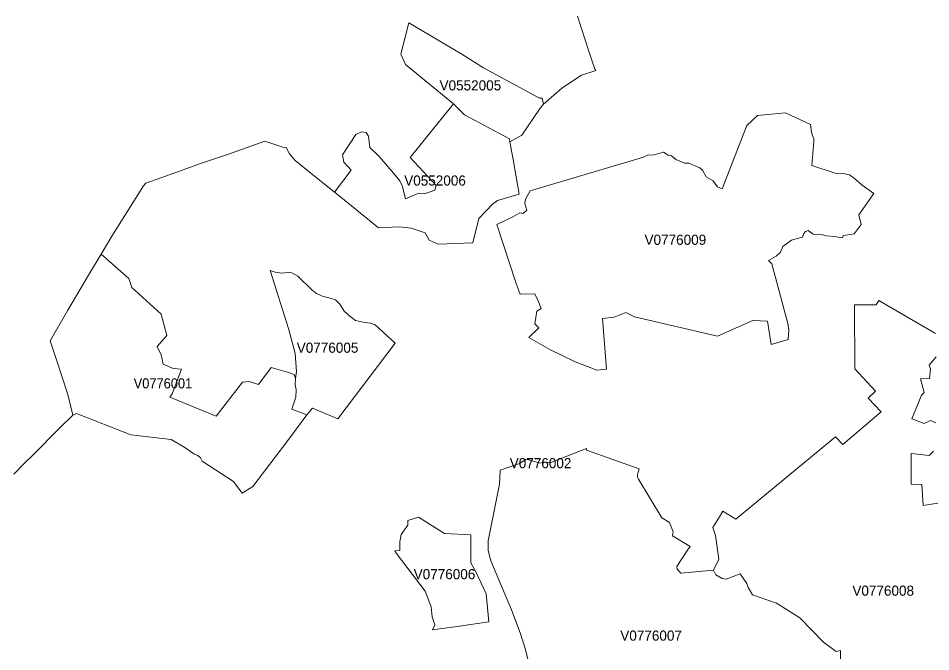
# Model space of a CAD drawing. Extents: x 369010 to 735936, y 6377141 to 6616555.
# Drawn here: x 482827 to 491852, y 6534220 to 6540480 of the extents above; entities that cross this region are included whole.
import ezdxf
from ezdxf.enums import TextEntityAlignment as Align

# ---------------------------------------------------------------- set-up
doc = ezdxf.new("R2010")
doc.units = 0
doc.header["$LTSCALE"] = 40
doc.layers.add('3', color=7, linetype='Continuous', lineweight=13)
doc.layers.add('4', color=7, linetype='Continuous')

msp = doc.modelspace()

# ---------------------------------------------------------------- linework, layer by layer
at = {"layer": '3'}
for points in [[(482781.46, 6535973.68), (482889.53, 6536082.26), (482967.98, 6536159.55), (483239.24, 6536431.8), (483368.01, 6536557.58), (483318.69, 6536762.48), (483206.31, 6537104.9), (483141.93, 6537293.74), (483317.03, 6537595.46), (483521.26, 6537941.36), (483646.22, 6538150.39), (483751.15, 6538325.83), (484063.95, 6538824.49), (484089.11, 6538851.47), (484384.86, 6538954.41), (484630.14, 6539044.61), (484896.6, 6539134.81), (485263.86, 6539266.06), (485463.78, 6539200.35), (485477.19, 6539203.16), (485507.81, 6539140.6), (485564.41, 6539073.08), (485719.98, 6538947.96), (485954.34, 6538761.6), (486119.35, 6538978.74), (486047.68, 6539058.18), (486033.45, 6539132), (486166.68, 6539331.93), (486223.12, 6539358.9), (486269.29, 6539352.45), (486289.65, 6539315.54), (486305.04, 6539203.99), (486394.74, 6539114.29), (486521.52, 6538968.64), (486602.12, 6538872.49), (486627.44, 6538818.53), (486658.06, 6538694.24), (486789.97, 6538751.83), (486843.92, 6538745.55), (486947.53, 6538781.29), (486959.11, 6538826.15), (486704.07, 6539103.86), (487129.91, 6539633.47), (486656.07, 6540022.41), (486609.57, 6540123.86), (486690, 6540433.85), (487213.82, 6540124.19), (487427.99, 6539991.46), (487983.58, 6539691.07), (488009.24, 6539689.91), (488021.81, 6539630), (488202.71, 6539789.88), (488397.18, 6539918.64), (488538.02, 6539963.99), (488530.9, 6539978.72), (488466.36, 6540166.07), (488358.12, 6540501.38)], [(488358.12, 6540501.38), (488466.36, 6540166.07), (488530.9, 6539978.72), (488538.02, 6539963.99), (488397.18, 6539918.64), (488202.71, 6539789.88), (488021.81, 6539630), (487981.76, 6539583), (487808.64, 6539325.14), (487688.49, 6539260.1), (487721.92, 6539083.5), (487782.49, 6538743.39), (487567.34, 6538680.67), (487517.85, 6538643.26), (487382.47, 6538502.09), (487323.55, 6538261.78), (486979.64, 6538249.03), (486890.1, 6538285.61), (486851.53, 6538360.42), (486761.34, 6538389.55), (486712.84, 6538404.28), (486592.69, 6538417.68), (486389.28, 6538407.75), (486033.28, 6538698.71), (485954.34, 6538761.6), (485719.98, 6538947.96), (485564.41, 6539073.08), (485507.81, 6539140.6), (485477.19, 6539203.16), (485463.78, 6539200.35), (485263.86, 6539266.06), (484896.6, 6539134.81), (484630.14, 6539044.61), (484384.86, 6538954.41), (484089.11, 6538851.47), (484063.95, 6538824.49), (483751.15, 6538325.83), (483646.22, 6538150.39), (483918.97, 6537907.93), (483948.76, 6537819.72), (484238.72, 6537557.23), (484296.48, 6537346.37), (484200.16, 6537234.66), (484241.54, 6537154.06), (484260.9, 6537062.87), (484358.55, 6537019.17), (484440.64, 6537012.72), (484348.29, 6536767.11), (484325.12, 6536736.33), (484783.73, 6536546.82), (485045.72, 6536883.63), (485109.44, 6536891.24), (485201.96, 6536861.61), (485327.74, 6537028.77), (485490.76, 6536981.11), (485555.14, 6536958.6), (485567.89, 6536918.88), (485579.47, 6536988.06), (485566.07, 6537165.98), (485498.87, 6537412.91), (485319.3, 6537986.71), (485366.96, 6537969.99), (485429.86, 6537961.06), (485497.88, 6537966.19), (485531.97, 6537963.21), (485592.22, 6537929.94), (485734.38, 6537792.74), (485777.91, 6537759.47), (485835.51, 6537732.5), (485922.06, 6537711.81), (485963.11, 6537697.74), (486006.64, 6537654.21), (486051.49, 6537586.36), (486106.44, 6537535.05), (486161.55, 6537494), (486252.41, 6537473.48), (486311.5, 6537467.85), (486356.35, 6537451.3), (486556.11, 6537270.57), (485986.78, 6536522.99), (485735.71, 6536625.6), (485679.93, 6536560.07), (485493.91, 6536308.5), (485146.18, 6535852.37), (485042.08, 6535785.51), (484954.69, 6535903.35), (484645.86, 6536104.1), (484627.82, 6536136.37), (484603.49, 6536159.38), (484562.28, 6536174.94), (484474.9, 6536239.15), (484340.18, 6536315.62), (483939.33, 6536363.28), (483404.25, 6536573.97), (483368.01, 6536557.58)], [(489922.79, 6535529.47), (490909.03, 6536344.58), (490980.69, 6536266.13), (491360.53, 6536592.17), (491231.27, 6536726.73), (491304.25, 6536794.58), (491100.35, 6537014.04), (491098.86, 6537646.93), (491312.7, 6537649.41), (491339.67, 6537690.46), (491897.42, 6537363.59)], [(491897.42, 6537363.59), (491339.67, 6537690.46), (491312.7, 6537649.41), (491098.86, 6537646.93), (491100.35, 6537014.04)], [(491903.88, 6537135.52), (491836.52, 6537052.11), (491848.1, 6537013.71), (491837.84, 6536921.36), (491750.78, 6536915.07), (491785.37, 6536782.5), (491759.72, 6536754.37), (491739.2, 6536705.71), (491666.21, 6536522.33), (491785.37, 6536473.67), (491849.26, 6536504.46), (491902.22, 6536482.11)], [(491902.22, 6536482.11), (491849.26, 6536504.46), (491785.37, 6536473.67), (491666.21, 6536522.33), (491739.2, 6536705.71), (491759.72, 6536754.37), (491785.37, 6536782.5), (491750.78, 6536915.07), (491837.84, 6536921.36), (491848.1, 6537013.71), (491836.52, 6537052.11), (491903.88, 6537135.52)], [(491100.35, 6537014.04), (491304.25, 6536794.58), (491231.27, 6536726.73), (491360.53, 6536592.17), (490980.69, 6536266.13), (490909.03, 6536344.58), (489922.79, 6535529.47), (489794.86, 6535610.24), (489762.75, 6535552.48), (489694.89, 6535447.38), (489722.53, 6535368.44), (489755.96, 6535135.24), (489704.49, 6535025.02)], [(483368.01, 6536557.58), (483239.24, 6536431.8), (482967.98, 6536159.55), (482889.53, 6536082.26), (482781.46, 6535973.68)], [(487884.94, 6534066.58), (487843.73, 6534243.17), (487789.94, 6534405.87), (487706.69, 6534635.25), (487501.47, 6535119.35), (487475.82, 6535219.32), (487474.49, 6535316.63), (487587.03, 6535875.21), (487593.32, 6536013.57), (487785.47, 6536080.27), (487850.85, 6536121.31), (487992.69, 6536083.41), (488024.79, 6536096.32), (488085.04, 6536086.06), (488447.16, 6536227.73), (488447.16, 6536212.34), (488966.68, 6536028.47), (488951.28, 6535970.71), (488951.28, 6535949.02), (488961.55, 6535924.7), (489192.75, 6535544.53), (489267.07, 6535498.36), (489302.81, 6535404.85), (489297.68, 6535363.8), (489471.96, 6535258.21), (489445.15, 6535224.78), (489340.05, 6535062.09), (489343.86, 6535036.44), (489379.77, 6534995.39), (489704.49, 6535025.02), (489755.96, 6535135.24), (489722.53, 6535368.44), (489694.89, 6535447.38), (489762.75, 6535552.48), (489794.86, 6535610.24), (489922.79, 6535529.47)], [(490960.67, 6533952.05), (490958.35, 6534230.27), (490916.15, 6534221.33), (490792.02, 6534312.52), (490556.34, 6534554.82), (490325.63, 6534698.64), (490087.97, 6534781.39), (490046.92, 6534854.38), (490034.01, 6534895.43), (489966.15, 6534990.26), (489829.94, 6534937.79), (489787.74, 6534941.77), (489725.02, 6534980.16), (489704.49, 6535025.02), (489379.77, 6534995.39), (489343.86, 6535036.44), (489340.05, 6535062.09), (489445.15, 6535224.78), (489471.96, 6535258.21), (489297.68, 6535363.8), (489302.81, 6535404.85), (489267.07, 6535498.36), (489192.75, 6535544.53), (488961.55, 6535924.7), (488951.28, 6535949.02), (488951.28, 6535970.71), (488966.68, 6536028.47), (488447.16, 6536212.34), (488447.16, 6536227.73), (488085.04, 6536086.06), (488024.79, 6536096.32), (487992.69, 6536083.41), (487850.85, 6536121.31)], [(491879.55, 6536200.42), (491837.34, 6536159.55), (491659.26, 6536177.42), (491657.94, 6535874.71), (491763.03, 6535872.07), (491775.78, 6535663.2), (492107.11, 6535718.31)], [(492107.11, 6535718.31), (491775.78, 6535663.2), (491763.03, 6535872.07), (491657.94, 6535874.71), (491659.26, 6536177.42), (491837.34, 6536159.55), (491879.55, 6536200.42)], [(487850.85, 6536121.31), (487785.47, 6536080.27), (487593.32, 6536013.57), (487587.03, 6535875.21), (487474.49, 6535316.63), (487475.82, 6535219.32), (487501.47, 6535119.35), (487706.69, 6534635.25), (487789.94, 6534405.87), (487843.73, 6534243.17), (487884.94, 6534066.58)], [(489704.49, 6535025.02), (489725.02, 6534980.16), (489787.74, 6534941.77), (489829.94, 6534937.79), (489966.15, 6534990.26), (490034.01, 6534895.43), (490046.92, 6534854.38), (490087.97, 6534781.39), (490325.63, 6534698.64), (490556.34, 6534554.82), (490792.02, 6534312.52), (490916.15, 6534221.33), (490958.35, 6534230.27), (490960.67, 6533952.05)]]:
    msp.add_lwpolyline(points, dxfattribs=at)
for points in [[(487129.91, 6539633.47), (487241.46, 6539527.06), (487684.85, 6539287.74), (487688.49, 6539260.1), (487808.64, 6539325.14), (487981.76, 6539583), (488021.81, 6539630), (488009.24, 6539689.91), (487983.58, 6539691.07), (487427.99, 6539991.46), (487213.82, 6540124.19), (486690, 6540433.85), (486609.57, 6540123.86), (486656.07, 6540022.41)], [(487129.91, 6539633.47), (486704.07, 6539103.86), (486959.11, 6538826.15), (486947.53, 6538781.29), (486843.92, 6538745.55), (486789.97, 6538751.83), (486658.06, 6538694.24), (486627.44, 6538818.53), (486602.12, 6538872.49), (486521.52, 6538968.64), (486394.74, 6539114.29), (486305.04, 6539203.99), (486289.65, 6539315.54), (486269.29, 6539352.45), (486223.12, 6539358.9), (486166.68, 6539331.93), (486033.45, 6539132), (486047.68, 6539058.18), (486119.35, 6538978.74), (485954.34, 6538761.6), (486033.28, 6538698.71), (486389.28, 6538407.75), (486592.69, 6538417.68), (486712.84, 6538404.28), (486761.34, 6538389.55), (486851.53, 6538360.42), (486890.1, 6538285.61), (486979.64, 6538249.03), (487323.55, 6538261.78), (487382.47, 6538502.09), (487517.85, 6538643.26), (487567.34, 6538680.67), (487782.49, 6538743.39), (487721.92, 6539083.5), (487688.49, 6539260.1), (487684.85, 6539287.74), (487241.46, 6539527.06)], [(487889.91, 6538774.18), (489011.69, 6539105.85), (489051.25, 6539126.37), (489115.3, 6539130.18), (489210.13, 6539157.15), (489254.98, 6539128.85), (489286.93, 6539121.24), (489329.79, 6539084.33), (489418.17, 6539049.74), (489457.89, 6539048.42), (489567.95, 6539002.24), (489593.61, 6538980.56), (489629.85, 6538913.37), (489700.19, 6538874.8), (489728.33, 6538831.28), (489742.56, 6538813.4), (489788.57, 6538794.04), (490031.2, 6539421.96), (490137.45, 6539520.6), (490414.17, 6539546.25), (490661.27, 6539430.9), (490670.21, 6539376.28), (490679.15, 6539328.78), (490695.86, 6539291.71), (490695.86, 6539262.25), (490675.67, 6539023.92), (490907.38, 6538949.61), (491002.21, 6538943.16), (491047.56, 6538931.74), (491096.22, 6538897.15), (491174.33, 6538831.77), (491289.52, 6538749.85), (491140.9, 6538536.18), (491162.75, 6538441.35), (491094.89, 6538349), (490989.8, 6538333.61), (490974.41, 6538310.6), (490896.29, 6538324.67), (490822.14, 6538329.8), (490769.35, 6538341.72), (490689.9, 6538348), (490638.76, 6538382.6), (490613.11, 6538373.66), (490595.24, 6538354.46), (490582.33, 6538316.06), (490508.01, 6538295.54), (490473.42, 6538287.76), (490390.18, 6538225.04), (490364.69, 6538169.92), (490323.64, 6538130.2), (490246.85, 6538087.83), (490280.12, 6538053.24), (490437.84, 6537462.89), (490446.78, 6537401.49), (490441.65, 6537305.33), (490273, 6537257.17), (490235.93, 6537487.88), (490091.11, 6537493.01), (489742.89, 6537336.94), (488921.16, 6537530.75), (488835.43, 6537571.79), (488721.4, 6537526.94), (488606.04, 6537512.71), (488643.78, 6537013.05), (488547.79, 6537001.46), (488458.08, 6537040.03), (488333.79, 6537083.55), (488082.88, 6537208.18), (487877.99, 6537324.86), (487976.63, 6537420.85), (487936.91, 6537461.9), (487954.62, 6537584.37), (487999.31, 6537611.35), (487967.36, 6537686.98), (487934.43, 6537757.82), (487789.61, 6537753.85), (487751.21, 6537860.26), (487559.4, 6538443.34), (487718.28, 6538517.65), (487787.46, 6538556.04), (487821.72, 6538551.24), (487856.31, 6538583.35), (487835.79, 6538648.73), (487844.72, 6538693.58)], [(487889.91, 6538774.18), (487844.72, 6538693.58), (487835.79, 6538648.73), (487856.31, 6538583.35), (487821.72, 6538551.24), (487787.46, 6538556.04), (487718.28, 6538517.65), (487559.4, 6538443.34), (487751.21, 6537860.26), (487789.61, 6537753.85), (487934.43, 6537757.82), (487967.36, 6537686.98), (487999.31, 6537611.35), (487954.62, 6537584.37), (487936.91, 6537461.9), (487976.63, 6537420.85), (487877.99, 6537324.86), (488082.88, 6537208.18), (488333.79, 6537083.55), (488458.08, 6537040.03), (488547.79, 6537001.46), (488643.78, 6537013.05), (488606.04, 6537512.71), (488721.4, 6537526.94), (488835.43, 6537571.79), (488921.16, 6537530.75), (489742.89, 6537336.94), (490091.11, 6537493.01), (490235.93, 6537487.88), (490273, 6537257.17), (490441.65, 6537305.33), (490446.78, 6537401.49), (490437.84, 6537462.89), (490280.12, 6538053.24), (490246.85, 6538087.83), (490323.64, 6538130.2), (490364.69, 6538169.92), (490390.18, 6538225.04), (490473.42, 6538287.76), (490508.01, 6538295.54), (490582.33, 6538316.06), (490595.24, 6538354.46), (490613.11, 6538373.66), (490638.76, 6538382.6), (490689.9, 6538348), (490769.35, 6538341.72), (490822.14, 6538329.8), (490896.29, 6538324.67), (490974.41, 6538310.6), (490989.8, 6538333.61), (491094.89, 6538349), (491162.75, 6538441.35), (491140.9, 6538536.18), (491289.52, 6538749.85), (491174.33, 6538831.77), (491096.22, 6538897.15), (491047.56, 6538931.74), (491002.21, 6538943.16), (490907.38, 6538949.61), (490675.67, 6539023.92), (490695.86, 6539262.25), (490695.86, 6539291.71), (490679.15, 6539328.78), (490670.21, 6539376.28), (490661.27, 6539430.9), (490414.17, 6539546.25), (490137.45, 6539520.6), (490031.2, 6539421.96), (489788.57, 6538794.04), (489742.56, 6538813.4), (489728.33, 6538831.28), (489700.19, 6538874.8), (489629.85, 6538913.37), (489593.61, 6538980.56), (489567.95, 6539002.24), (489457.89, 6539048.42), (489418.17, 6539049.74), (489329.79, 6539084.33), (489286.93, 6539121.24), (489254.98, 6539128.85), (489210.13, 6539157.15), (489115.3, 6539130.18), (489051.25, 6539126.37), (489011.69, 6539105.85)], [(483646.22, 6538150.39), (483521.26, 6537941.36), (483317.03, 6537595.46), (483141.93, 6537293.74), (483206.31, 6537104.9), (483318.69, 6536762.48), (483368.01, 6536557.58), (483404.25, 6536573.97), (483939.33, 6536363.28), (484340.18, 6536315.62), (484474.9, 6536239.15), (484562.28, 6536174.94), (484603.49, 6536159.38), (484627.82, 6536136.37), (484645.86, 6536104.1), (484954.69, 6535903.35), (485042.08, 6535785.51), (485146.18, 6535852.37), (485493.91, 6536308.5), (485679.93, 6536560.07), (485533.96, 6536617.66), (485573.02, 6536736.99), (485576.82, 6536808.65), (485566.56, 6536859.96), (485567.89, 6536918.88), (485555.14, 6536958.6), (485490.76, 6536981.11), (485327.74, 6537028.77), (485201.96, 6536861.61), (485109.44, 6536891.24), (485045.72, 6536883.63), (484783.73, 6536546.82), (484325.12, 6536736.33), (484348.29, 6536767.11), (484440.64, 6537012.72), (484358.55, 6537019.17), (484260.9, 6537062.87), (484241.54, 6537154.06), (484200.16, 6537234.66), (484296.48, 6537346.37), (484238.72, 6537557.23), (483948.76, 6537819.72), (483918.97, 6537907.93)], [(485567.89, 6536918.88), (485566.56, 6536859.96), (485576.82, 6536808.65), (485573.02, 6536736.99), (485533.96, 6536617.66), (485679.93, 6536560.07), (485735.71, 6536625.6), (485986.78, 6536522.99), (486556.11, 6537270.57), (486356.35, 6537451.3), (486311.5, 6537467.85), (486252.41, 6537473.48), (486161.55, 6537494), (486106.44, 6537535.05), (486051.49, 6537586.36), (486006.64, 6537654.21), (485963.11, 6537697.74), (485922.06, 6537711.81), (485835.51, 6537732.5), (485777.91, 6537759.47), (485734.38, 6537792.74), (485592.22, 6537929.94), (485531.97, 6537963.21), (485497.88, 6537966.19), (485429.86, 6537961.06), (485366.96, 6537969.99), (485319.3, 6537986.71), (485498.87, 6537412.91), (485566.07, 6537165.98), (485579.47, 6536988.06)], [(486922.54, 6534435.99), (486946.37, 6534484.81), (486919.56, 6534562.93), (486911.94, 6534661.73), (486850.54, 6534817.8), (486566.54, 6535191.18), (486551.31, 6535216.67), (486599.8, 6535220.48), (486599.47, 6535309.19), (486614.7, 6535379.53), (486681.23, 6535471.55), (486679.91, 6535515.07), (486784.67, 6535550.82), (487040.87, 6535386.81), (487304.02, 6535375.22), (487302.37, 6535098.5), (487355.99, 6535002.67), (487453.14, 6534791.82), (487481.28, 6534515.59), (487169.14, 6534470.41)], [(486922.54, 6534435.99), (487169.14, 6534470.41), (487481.28, 6534515.59), (487453.14, 6534791.82), (487355.99, 6535002.67), (487302.37, 6535098.5), (487304.02, 6535375.22), (487040.87, 6535386.81), (486784.67, 6535550.82), (486679.91, 6535515.07), (486681.23, 6535471.55), (486614.7, 6535379.53), (486599.47, 6535309.19), (486599.8, 6535220.48), (486551.31, 6535216.67), (486566.54, 6535191.18), (486850.54, 6534817.8), (486911.94, 6534661.73), (486919.56, 6534562.93), (486946.37, 6534484.81)]]:
    msp.add_lwpolyline(points, close=True, dxfattribs=at)

# ---------------------------------------------------------------- texts
at = {"layer": '4'}
for s, p in [('V0552005', (487298.4, 6539767.06)), ('V0552006', (486948.92, 6538826.54)), ('V0776009', (489325.76, 6538241.14)), ('V0776005', (485885.8, 6537174.5)), ('V0776002', (487992.68, 6536033.41)), ('V0776006', (487042.51, 6534936.21)), ('V0776008', (491381.36, 6534773.09)), ('V0776007', (489085.96, 6534328.86))]:
    msp.add_text(s, height=100, dxfattribs=at).set_placement(p, align=Align.CENTER)
at = {"layer": '4', "width": 0.95}
msp.add_text('V0776001', height=100, dxfattribs=at).set_placement((484257.72, 6536822.06), align=Align.CENTER)

doc.saveas('drawing.dxf')
